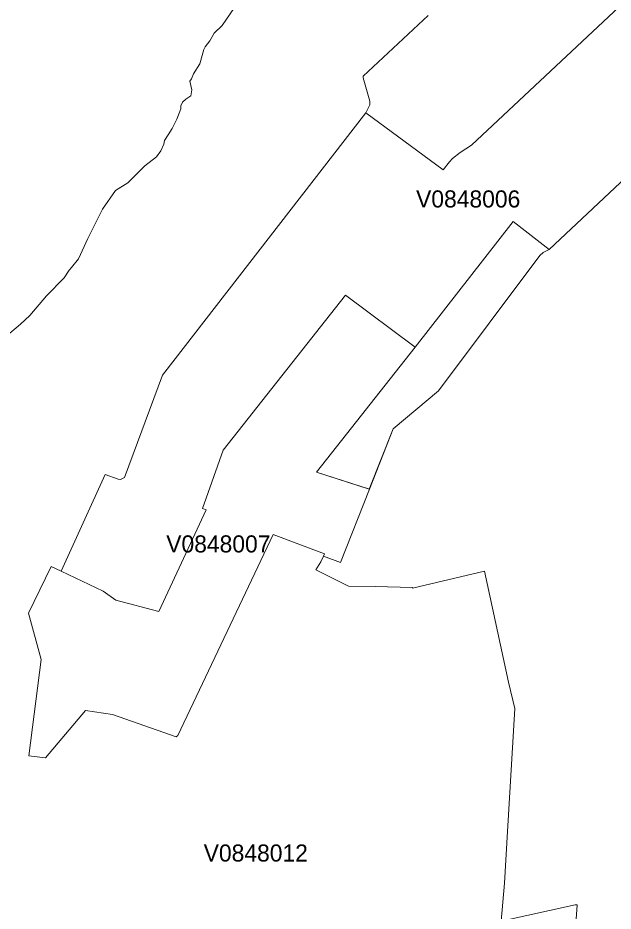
# Model space of a CAD drawing. Extents: x 369010 to 735936, y 6377141 to 6616555.
# Drawn here: x 529612 to 533095, y 6450753 to 6455980 of the extents above; entities that cross this region are included whole.
import ezdxf
from ezdxf.enums import TextEntityAlignment as Align

# ---------------------------------------------------------------- set-up
doc = ezdxf.new("R2010")
doc.units = 0
doc.header["$LTSCALE"] = 40
doc.layers.add('3', color=7, linetype='Continuous', lineweight=13)
doc.layers.add('4', color=7, linetype='Continuous')

msp = doc.modelspace()

# ---------------------------------------------------------------- linework, layer by layer
at = {"layer": '3'}
for points in [[(533838.12, 6456710.01), (532265.5, 6455236.04), (532200.79, 6455191.85), (532155.94, 6455156.59), (532137.9, 6455138.55), (532100.16, 6455091.05), (531648.5, 6455424.54), (530457.87, 6453889.66), (530235.26, 6453290.7), (530213.25, 6453278.29), (530198.85, 6453281.6), (530122.89, 6453308.24), (529865.03, 6452742.06), (530111.8, 6452625.87), (530185.78, 6452572.58), (530436.85, 6452505.72), (530713.07, 6453101.03), (530691.72, 6453109.47), (530814.03, 6453450.74), (531529.84, 6454356.71), (531935.98, 6454053.01), (532509.62, 6454788.35), (532720.31, 6454625.66), (533233.86, 6455107.11)], [(532013.11, 6455993.55), (531633.28, 6455639.04), (531632.61, 6455628.61), (531671.18, 6455492.24), (531671.18, 6455470.72), (531648.5, 6455424.54), (532100.16, 6455091.05), (532137.9, 6455138.55), (532155.94, 6455156.59), (532200.79, 6455191.85), (532265.5, 6455236.04), (533838.12, 6456710.01)], [(530900.92, 6456071.5), (530807.74, 6455934.96), (530761.4, 6455890.6), (530736.08, 6455845.92), (530708.27, 6455811.49), (530699.34, 6455794.78), (530676.5, 6455711.53), (530639.92, 6455653.6), (530627.67, 6455623.15), (530618.57, 6455609.58), (530630.82, 6455558.44), (530623.7, 6455524.34), (530594.08, 6455505.48), (530574.55, 6455486.77), (530566.27, 6455464.76), (530566.27, 6455447.88), (530543.1, 6455386.64), (530514.63, 6455332.19), (530490.64, 6455296.61), (530470.61, 6455262.85), (530465.48, 6455242.16), (530447.94, 6455201.28), (530423.77, 6455167.19), (530355.25, 6455115.38), (530256.28, 6455015.09), (530183.13, 6454971.06), (530107.83, 6454861.67), (530021.76, 6454690.04), (529966.48, 6454570.38), (529926.43, 6454519.9), (529912.2, 6454503.02), (529882.41, 6454459.66), (529779.8, 6454354.23), (529681.49, 6454238.21), (529627.2, 6454187.73), (529449.28, 6454038.94)], [(529449.28, 6454038.94), (529627.2, 6454187.73), (529681.49, 6454238.21), (529779.8, 6454354.23), (529882.41, 6454459.66), (529912.2, 6454503.02), (529926.43, 6454519.9), (529966.48, 6454570.38), (530021.76, 6454690.04), (530107.83, 6454861.67), (530183.13, 6454971.06), (530256.28, 6455015.09), (530355.25, 6455115.38), (530423.77, 6455167.19), (530447.94, 6455201.28), (530465.48, 6455242.16), (530470.61, 6455262.85), (530490.64, 6455296.61), (530514.63, 6455332.19), (530543.1, 6455386.64), (530566.27, 6455447.88), (530566.27, 6455464.76), (530574.55, 6455486.77), (530594.08, 6455505.48), (530623.7, 6455524.34), (530630.82, 6455558.44), (530618.57, 6455609.58), (530627.67, 6455623.15), (530639.92, 6455653.6), (530676.5, 6455711.53), (530699.34, 6455794.78), (530708.27, 6455811.49), (530736.08, 6455845.92), (530761.4, 6455890.6), (530807.74, 6455934.96), (530900.92, 6456071.5)], [(530235.26, 6453290.7), (530457.87, 6453889.66), (531648.5, 6455424.54), (531671.18, 6455470.72), (531671.18, 6455492.24), (531632.61, 6455628.61), (531633.28, 6455639.04), (532013.11, 6455993.55)], [(533233.86, 6455107.11), (532720.31, 6454625.66), (532686.38, 6454607.45), (532667.01, 6454588.75), (532073.85, 6453796.81), (531807.55, 6453576.03), (531668.69, 6453223.01), (531499.38, 6452793.03), (531400.58, 6452829.61), (531385.35, 6452796.18), (531356.22, 6452750.99), (531547.38, 6452654.67), (531703.61, 6452653.51), (531920.76, 6452647.55), (531921.91, 6452643.75), (532341.8, 6452741.56), (532482.48, 6452093.45), (532520.71, 6451939.36), (532477.68, 6451219.25), (532458.64, 6450915.55), (532440.11, 6450694.27), (532873.56, 6450789.77), (532884.15, 6450789.6), (532716.33, 6448388.31)], [(532716.33, 6448388.31), (532884.15, 6450789.6), (532873.56, 6450789.77), (532440.11, 6450694.27), (532458.64, 6450915.55), (532477.68, 6451219.25), (532520.71, 6451939.36), (532482.48, 6452093.45), (532341.8, 6452741.56), (531921.91, 6452643.75), (531920.76, 6452647.55), (531703.61, 6452653.51), (531547.38, 6452654.67), (531356.22, 6452750.99), (531385.35, 6452796.18), (531400.58, 6452829.61), (531406.37, 6452843.68), (531106.64, 6452956.88), (530547.9, 6451780.48), (530538.14, 6451772.04), (530166.58, 6451902.78), (530006.87, 6451926.95), (529774.33, 6451649.73), (529676.19, 6451661.48), (529749.01, 6452225.68), (529674.7, 6452496.78), (529807.1, 6452769.36), (529865.03, 6452742.06), (530122.89, 6453308.24), (530198.85, 6453281.6), (530213.25, 6453278.29), (530235.26, 6453290.7)]]:
    msp.add_lwpolyline(points, dxfattribs=at)
for points in [[(531935.98, 6454053.01), (531360.36, 6453322.31), (531668.53, 6453223.01), (531807.55, 6453576.03), (532073.85, 6453796.81), (532667.01, 6454588.75), (532686.38, 6454607.45), (532720.31, 6454625.66), (532509.62, 6454788.35)], [(529865.03, 6452742.06), (529807.1, 6452769.36), (529674.7, 6452496.78), (529749.01, 6452225.68), (529676.19, 6451661.48), (529774.33, 6451649.73), (530006.87, 6451926.95), (530166.58, 6451902.78), (530538.14, 6451772.04), (530547.9, 6451780.48), (531106.64, 6452956.88), (531406.37, 6452843.68), (531400.58, 6452829.61), (531499.38, 6452793.03), (531668.69, 6453223.01), (531360.36, 6453322.31), (531935.98, 6454053.01), (531529.84, 6454356.71), (530814.03, 6453450.74), (530691.72, 6453109.47), (530713.07, 6453101.03), (530436.85, 6452505.72), (530185.78, 6452572.58), (530111.8, 6452625.87)]]:
    msp.add_lwpolyline(points, close=True, dxfattribs=at)

# ---------------------------------------------------------------- texts
at = {"layer": '4'}
for s, p in [('V0848006', (532247.12, 6454870.78)), ('V0848007', (530785.03, 6452851.83)), ('V0848012', (531004.18, 6451042.95))]:
    msp.add_text(s, height=100, dxfattribs=at).set_placement(p, align=Align.CENTER)

doc.saveas('drawing.dxf')
